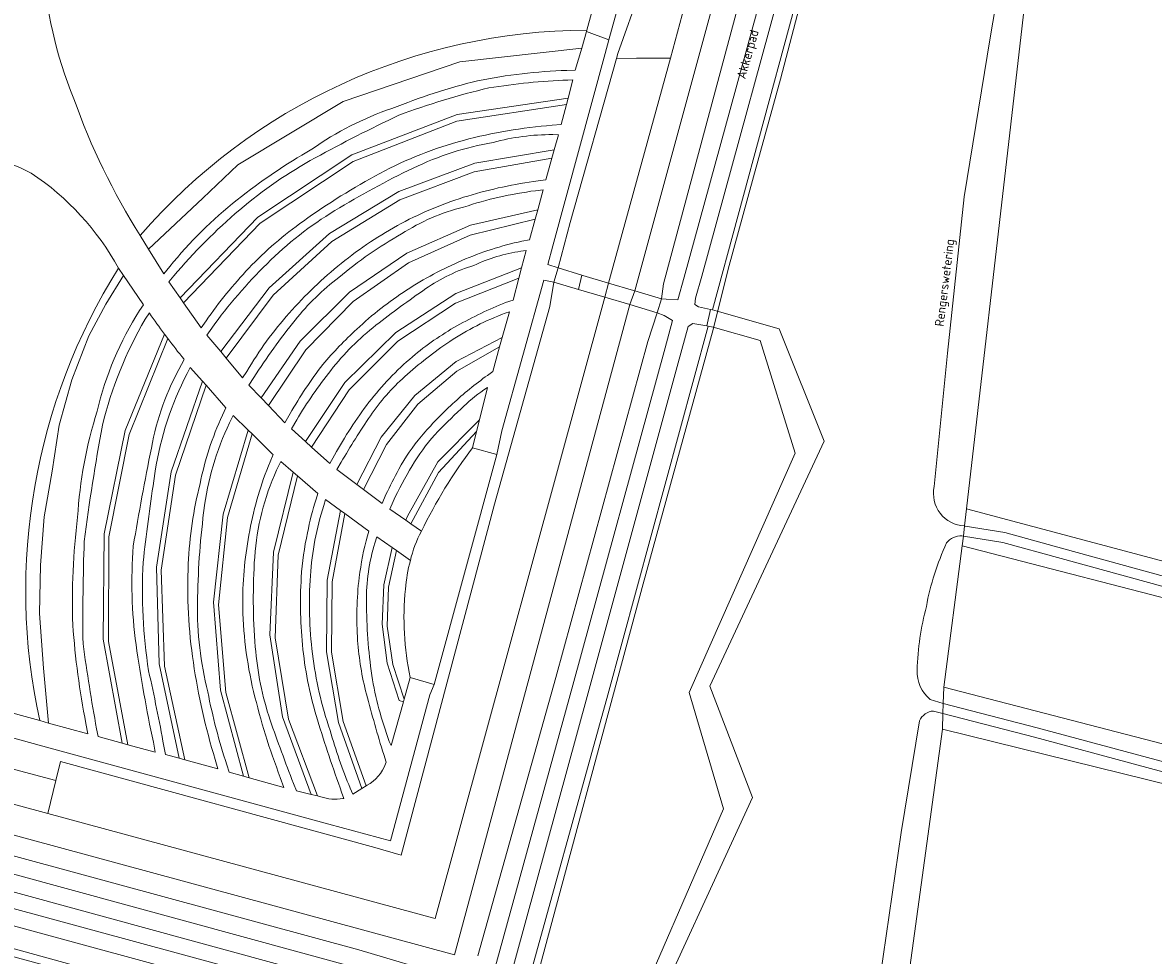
# Model space of a CAD drawing. Header units: metres. Extents: x 149984 to 156489, y 469398 to 478068.
# Tile 723 of 854: x 154849 to 154962, y 472731 to 472824. Entities that reach past the tile are written whole.
import ezdxf
from ezdxf.enums import TextEntityAlignment as Align

# ---------------------------------------------------------------- set-up
doc = ezdxf.new("R2010")
doc.units = ezdxf.units.M
doc.header["$LTSCALE"] = 0.75
for name, color, linetype, lineweight in [('B-WE-GK-BESCHOEIING-G', 252, 'GK-BESCHOEIING-SO', 18), ('B-WE-GR-BEPLANTING_CULTUUR_HEESTERS-GV', 252, 'Continuous', 18), ('B-WE-GR-BEPLANTING_CULTUUR_VASTE PLANTENVAK-GV', 252, 'Continuous', 18), ('B-WE-GR-GRAS-GV', 252, 'Continuous', 13), ('B-WE-GR-STRUIK-GV', 252, 'Continuous', 13), ('B-WE-KW-KUNSTWERK_DEK-GV', 6, 'Continuous', 18), ('B-WE-KW-KUNSTWERK_STEIGER-GV', 6, 'Continuous', 18), ('B-WE-OG-TERREIN_BEGROEID-GV', 252, 'Continuous', 18), ('B-WE-OG-TERREIN_OEVER-GV', 252, 'Continuous', 18), ('B-WE-OG-TOPOGRAFIE-T18', 7, 'Continuous', 18), ('B-WE-OG-WATER_MEER-GV', 252, 'Continuous', 18), ('B-WE-OG-WATER_SLOOT-GV', 252, 'Continuous', 18), ('B-WE-OG-WEG-GV', 252, 'Continuous', 18), ('B-WE-VH-GESLOTENVERHARDING-GV', 252, 'Continuous', 18), ('B-WE-VH-GESLOTENVERHARDING_ASFALT-GV', 252, 'Continuous', 18), ('B-WE-VH-OPENVERHARDING_BETONELEMENT-GV', 252, 'Continuous', 18), ('B-WE-VH-OPENVERHARDING_STRAATBAKSTEEN-GV', 252, 'Continuous', 18)]:
    doc.layers.add(name, color=color, linetype=linetype, lineweight=lineweight)
doc.styles.add('NLCS-ISO-M500-T18', font='NLCS-ISO.ttf', dxfattribs={"height": 0.9})
doc.linetypes.add('GK-BESCHOEIING-SO', pattern='A,18,-3,[1,NLCS.SHX,S=0.6,R=0,X=0,Y=0],-3', length=24)

msp = doc.modelspace()

# ---------------------------------------------------------------- linework, layer by layer
at = {"layer": 'B-WE-GK-BESCHOEIING-G', "flags": 128}
for points in [[(154947.781, 472905.033), (154945.819, 472897.463), (154943.017, 472886.731), (154940.922, 472879.433), (154939.01, 472872.509), (154937.39, 472866.038), (154933.681, 472852.872), (154930.24, 472840.082), (154926.339, 472825.798), (154924.463, 472818.658), (154921.768, 472808.888), (154919.24, 472799.644), (154917.735, 472793.6)], [(154917.735, 472793.6), (154910.714, 472768.158), (154899.073, 472725.005)]]:
    msp.add_lwpolyline(points, dxfattribs=at)
at = {"layer": 'B-WE-GR-BEPLANTING_CULTUUR_HEESTERS-GV', "flags": 128}
for points in [[(154913.444, 472820.771), (154913.376, 472820.771), (154910.048, 472820.771), (154908.039, 472820.732), (154903.417, 472804.316), (154902.218, 472799.777), (154904.58, 472799.046), (154904.674, 472799.017), (154907.261, 472798.254), (154907.461, 472798.982)], [(154851.159, 472745.189), (154889.791, 472734.723), (154889.901, 472734.693), (154906.872, 472796.838), (154907.263, 472798.253), (154907.261, 472798.254), (154904.674, 472799.017), (154904.58, 472799.046), (154904.241, 472797.614), (154901.788, 472798.337), (154901.382, 472795.933), (154895.839, 472776.136), (154886.498, 472741.007), (154883.875, 472741.797), (154852.43, 472750.384), (154851.967, 472748.49)]]:
    msp.add_lwpolyline(points, close=True, dxfattribs=at)
at = {"layer": 'B-WE-GR-BEPLANTING_CULTUUR_VASTE PLANTENVAK-GV', "flags": 128}
for points in [[(154893.655, 472781.782), (154894.059, 472783.417), (154890.249, 472779.3), (154887.483, 472774.168), (154888.53, 472773.43)], [(154887.426, 472770.491), (154886.027, 472771.488), (154885.249, 472767.822), (154885.117, 472763.944), (154885.665, 472760.102), (154886.802, 472756.634), (154887.403, 472758.786), (154887.406, 472758.797)]]:
    msp.add_lwpolyline(points, dxfattribs=at)
at = {"layer": 'B-WE-GR-BEPLANTING_CULTUUR_VASTE PLANTENVAK-GV'}
for points in [[(154888.53, 472773.43, -0.0484637), (154893.655, 472781.782)], [(154886.942, 472767.641, -0.0462916), (154887.426, 472770.491)], [(154887.406, 472758.797, -0.0784689), (154886.942, 472767.641)]]:
    msp.add_lwpolyline(points, format="xyb", dxfattribs=at)
at = {"layer": 'B-WE-GR-GRAS-GV', "flags": 128}
for points in [[(154897.288, 472720.536), (154897.211, 472720.208), (154897.67, 472720.079), (154899.073, 472725.005), (154910.714, 472768.158), (154917.735, 472793.6), (154919.24, 472799.644), (154921.768, 472808.888), (154924.463, 472818.658), (154926.339, 472825.798), (154930.24, 472840.082), (154933.681, 472852.872), (154937.39, 472866.038), (154939.01, 472872.509), (154940.922, 472879.433), (154943.017, 472886.731), (154945.819, 472897.463), (154947.781, 472905.033)], [(154947.41, 472905.515), (154947.374, 472905.232), (154947.341, 472905.072), (154947.126, 472904.032), (154946.889, 472903.502), (154946.62, 472902.508), (154945.894, 472899.83), (154917.641, 472795.57), (154917.459, 472795.612), (154917.086, 472793.994), (154917.229, 472793.965), (154907.184, 472757.05), (154898.334, 472725.164), (154897.891, 472723.544), (154898.015, 472723.507), (154898.202, 472723.452), (154897.678, 472721.636), (154897.347, 472720.52), (154897.288, 472720.536)], [(155016.977, 472752.745), (155018.85, 472752.26), (155020.056, 472757.027), (155035.799, 472830.846), (154952.72, 472853.335), (154951.926, 472852.674), (154943.063, 472775.68), (155015.558, 472756.366), (155017.742, 472755.445)]]:
    msp.add_lwpolyline(points, dxfattribs=at)
for points in [[(155018.85, 472752.26), (155016.977, 472752.745), (154942.65, 472771.972), (154940.798, 472757.817), (155016.337, 472738.238)], [(155006.546, 472692.902), (155015.145, 472735.235), (154940.665, 472753.624), (154934.844, 472711.026)]]:
    msp.add_lwpolyline(points, close=True, dxfattribs=at)
at = {"layer": 'B-WE-GR-STRUIK-GV', "flags": 128}
for points in [[(154860.396, 472803.016), (154861.24, 472801.646), (154866.649, 472806.759), (154866.651, 472806.761), (154870.161, 472810.078), (154880.718, 472816.437), (154892.387, 472820.396), (154904.568, 472821.767), (154905.057, 472823.449), (154905.09, 472823.562)], [(154850.338, 472754.482), (154851.212, 472754.24), (154850.723, 472759.732), (154850.321, 472765.2), (154850.419, 472770.042), (154850.804, 472774.87), (154851.584, 472779.454), (154852.305, 472784.048), (154853.565, 472788.592), (154855.266, 472792.99), (154856.955, 472796.14), (154858.72, 472799.021), (154858.224, 472799.749)]]:
    msp.add_lwpolyline(points, dxfattribs=at)
at = {"layer": 'B-WE-GR-STRUIK-GV'}
for points in [[(154905.09, 472823.562, 0.2173483), (154860.396, 472803.016)], [(154858.224, 472799.749, 0.1961265), (154850.338, 472754.482)]]:
    msp.add_lwpolyline(points, format="xyb", dxfattribs=at)
at = {"layer": 'B-WE-GR-STRUIK-GV', "flags": 128}
for points in [[(154864.741, 472796.273), (154872.412, 472804.26), (154881.688, 472810.437), (154892.082, 472814.46), (154903.039, 472816.129), (154903.208, 472816.776), (154892.112, 472815.131), (154881.576, 472811.089), (154872.171, 472804.853), (154864.394, 472796.771)], [(154901.577, 472810.761), (154901.806, 472811.581), (154893.863, 472810.245), (154886.261, 472807.422), (154879.323, 472803.222), (154873.298, 472797.795), (154868.448, 472791.398), (154868.986, 472790.748), (154873.704, 472797.054), (154879.581, 472802.416), (154886.36, 472806.581), (154893.8, 472809.399)], [(154872.497, 472786.769), (154873.233, 472786.001), (154876.956, 472791.572), (154881.69, 472796.406), (154887.236, 472800.284), (154893.402, 472803.071), (154899.905, 472804.655), (154900.166, 472805.601), (154893.457, 472804.054), (154887.083, 472801.268), (154881.333, 472797.355), (154876.402, 472792.448)], [(154877.546, 472781.849), (154881.29, 472787.577), (154886.168, 472792.463), (154891.941, 472796.25), (154898.282, 472798.745), (154898.556, 472799.773), (154891.978, 472797.22), (154885.969, 472793.329), (154880.875, 472788.299), (154876.945, 472782.396)], [(154863.158, 472792.705), (154862.826, 472793.15), (154858.879, 472783.506), (154856.797, 472773.172), (154856.699, 472762.631), (154858.601, 472752.215), (154859.164, 472752.062), (154857.222, 472762.396), (154857.267, 472772.855), (154859.285, 472783.118)], [(154882.062, 472778.106), (154882.726, 472777.603), (154885.025, 472782.115), (154888.183, 472786.131), (154892.06, 472789.46), (154896.359, 472791.89), (154896.62, 472792.826), (154892.017, 472790.417), (154887.866, 472787.014), (154884.494, 472782.839)], [(154864.289, 472750.705), (154864.871, 472750.548), (154862.821, 472759.941), (154862.504, 472769.533), (154863.916, 472779.025), (154866.984, 472788.029), (154866.621, 472788.443), (154863.489, 472779.383), (154862.021, 472769.828), (154862.291, 472760.164)], [(154894.346, 472784.579), (154890.18, 472780.375), (154887.133, 472774.939), (154886.975, 472774.526), (154887.483, 472774.168), (154890.249, 472779.3), (154894.059, 472783.417)], [(154871.304, 472748.745), (154868.969, 472757.286), (154868.239, 472766.05), (154869.13, 472774.8), (154871.59, 472783.164), (154871.203, 472783.546), (154868.687, 472775.137), (154867.742, 472766.336), (154868.422, 472757.51), (154870.721, 472748.907)], [(154876.121, 472778.972), (154875.715, 472779.325), (154873.739, 472771.341), (154873.371, 472763.061), (154874.64, 472754.87), (154877.49, 472747.101), (154878.128, 472746.941), (154875.22, 472754.629), (154873.889, 472762.772), (154874.199, 472771.018)], [(154883.011, 472747.95), (154880.715, 472754.403), (154879.546, 472761.333), (154879.602, 472768.36), (154880.867, 472775.203), (154880.436, 472775.52), (154879.116, 472768.529), (154879.043, 472761.353), (154880.231, 472754.275), (154882.582, 472747.688)], [(154886.027, 472771.488), (154885.597, 472771.795), (154884.775, 472768.066), (154884.607, 472764.135), (154885.122, 472760.233), (154886.304, 472756.48), (154886.729, 472756.371), (154886.802, 472756.634), (154885.665, 472760.102), (154885.117, 472763.944), (154885.249, 472767.822)]]:
    msp.add_lwpolyline(points, close=True, dxfattribs=at)
at = {"layer": 'B-WE-KW-KUNSTWERK_DEK-GV', "flags": 128}
msp.add_lwpolyline([(154904.241, 472797.614), (154906.872, 472796.838), (154909.382, 472796.101), (154912.133, 472795.293), (154912.537, 472796.697), (154909.874, 472797.483), (154909.762, 472797.516), (154907.263, 472798.253), (154907.261, 472798.254), (154904.674, 472799.017), (154904.58, 472799.046)], close=True, dxfattribs=at)
at = {"layer": 'B-WE-KW-KUNSTWERK_STEIGER-GV', "flags": 128}
msp.add_lwpolyline([(154910.235, 472721.918), (154921.65, 472746.796), (154917.383, 472757.926), (154928.837, 472782.43), (154924.333, 472793.681), (154918.108, 472795.443), (154917.641, 472795.57), (154917.459, 472795.612), (154917.086, 472793.994), (154917.229, 472793.965), (154917.708, 472793.845), (154922.435, 472792.511), (154925.922, 472781.227), (154915.305, 472757.298), (154918.757, 472745.654), (154908.638, 472722.374)], dxfattribs=at)
at = {"layer": 'B-WE-OG-TERREIN_BEGROEID-GV', "flags": 128}
for points in [[(154914.199, 472796.595), (154914.837, 472798.843), (154924.683, 472834.865), (154941.991, 472897.824), (154942.674, 472900.603), (154941.861, 472901.622), (154936.869, 472903.031), (154926.007, 472905.893), (154886.657, 472916.621), (154885.953, 472916.298), (154885.58, 472915.919), (154885.394, 472915.34), (154883.967, 472915.723), (154883.255, 472913.197), (154884.691, 472912.8), (154886.14, 472912.426), (154886.71, 472914.538), (154935.32, 472901.424), (154937.011, 472901.218)], [(154940.015, 472897.295), (154938.53, 472892.59), (154922.787, 472835.62), (154912.762, 472798.18), (154912.537, 472796.697), (154913.021, 472796.645), (154914.199, 472796.595)], [(154905.09, 472823.562), (154910.265, 472842.445), (154911.952, 472848.74)], [(154903.093, 472819.54), (154903.929, 472819.57), (154904.568, 472821.767), (154892.387, 472820.396), (154880.718, 472816.437), (154870.161, 472810.078), (154866.651, 472806.761), (154866.649, 472806.759), (154861.24, 472801.646), (154862.746, 472799.199), (154863.36, 472799.909)], [(154903.208, 472816.776), (154903.68, 472818.593), (154903.193, 472818.58)], [(154863.747, 472798.97), (154863.261, 472798.39), (154864.394, 472796.771), (154872.171, 472804.853), (154881.576, 472811.089), (154892.112, 472815.131), (154903.208, 472816.776)], [(154901.622, 472814.045), (154902.515, 472814.113), (154903.039, 472816.129), (154892.082, 472814.46), (154881.688, 472810.437), (154872.412, 472804.26), (154864.741, 472796.273), (154866.485, 472793.78), (154866.986, 472794.499)], [(154867.071, 472793.059), (154868.448, 472791.398), (154873.298, 472797.795), (154879.323, 472803.222), (154886.261, 472807.422), (154893.863, 472810.245), (154901.806, 472811.581), (154902.232, 472813.108), (154901.673, 472813.112)], [(154900.206, 472808.503), (154900.969, 472808.584), (154901.577, 472810.761), (154893.8, 472809.399), (154886.36, 472806.581), (154879.581, 472802.416), (154873.704, 472797.054), (154868.986, 472790.748), (154870.627, 472788.768), (154871.078, 472789.417)], [(154872.497, 472786.769), (154876.402, 472792.448), (154881.333, 472797.355), (154887.083, 472801.268), (154893.457, 472804.054), (154900.166, 472805.601), (154900.712, 472807.578), (154899.949, 472807.502)], [(154898.591, 472802.454), (154899.335, 472802.591), (154899.905, 472804.655), (154893.402, 472803.071), (154887.236, 472800.284), (154881.69, 472796.406), (154876.956, 472791.572), (154873.233, 472786.001), (154874.873, 472784.288), (154875.399, 472785.203)], [(154876.945, 472782.396), (154880.875, 472788.299), (154885.969, 472793.329), (154891.978, 472797.22), (154898.556, 472799.773), (154899.018, 472801.511), (154898.478, 472801.441)], [(154831.157, 472754.033), (154851.967, 472748.49), (154852.43, 472750.384), (154883.875, 472741.797), (154886.498, 472741.007), (154895.839, 472776.136), (154901.382, 472795.933), (154901.788, 472798.337), (154900.779, 472798.539), (154896.582, 472783.468), (154896.084, 472781.099), (154889.812, 472758.086), (154889.363, 472757.054), (154885.44, 472742.438), (154879.272, 472744.123), (154850.639, 472751.922), (154830.782, 472757.395)], [(154860.335, 472795.514), (154860.722, 472796.078), (154860.659, 472796.174), (154858.72, 472799.021), (154856.955, 472796.14), (154855.266, 472792.99), (154853.565, 472788.592), (154852.305, 472784.048), (154851.584, 472779.454), (154850.804, 472774.87), (154850.419, 472770.042), (154850.321, 472765.2), (154850.723, 472759.732), (154851.212, 472754.24), (154855.169, 472753.142), (154854.967, 472754.204)], [(154897.701, 472796.56), (154898.282, 472798.745), (154891.941, 472796.25), (154886.168, 472792.463), (154881.29, 472787.577), (154877.546, 472781.849), (154879.356, 472780.202), (154879.841, 472781.055)], [(154896.953, 472796.319), (154897.701, 472796.56)], [(154861.323, 472795.254), (154861.31, 472795.276), (154860.895, 472794.646)], [(154880.507, 472780.335), (154880.083, 472779.602), (154882.062, 472778.106), (154884.494, 472782.839), (154887.866, 472787.014), (154892.017, 472790.417), (154896.62, 472792.826), (154897.334, 472795.394), (154896.915, 472795.247)], [(154895.424, 472727.979), (154903.686, 472758.033), (154912.926, 472791.771), (154913.643, 472794.512), (154912.806, 472795.025), (154912.133, 472795.293), (154911.197, 472792.412), (154901.994, 472758.779), (154894.172, 472730.943)], [(154867.552, 472793.762), (154867.071, 472793.059)], [(154858.601, 472752.215), (154856.699, 472762.631), (154856.797, 472773.172), (154858.879, 472783.506), (154862.826, 472793.15)], [(154863.158, 472792.705), (154859.285, 472783.118), (154857.267, 472772.855), (154857.222, 472762.396), (154859.164, 472752.062), (154861.885, 472751.321), (154861.713, 472752.309)], [(154895.144, 472789.028), (154895.666, 472789.398), (154896.359, 472791.89), (154892.06, 472789.46), (154888.183, 472786.131), (154885.025, 472782.115), (154882.726, 472777.603), (154884.593, 472776.192), (154884.977, 472777.091)], [(154864.518, 472790.099), (154864.802, 472790.604), (154864.75, 472790.665)], [(154864.289, 472750.705), (154862.291, 472760.164), (154862.021, 472769.828), (154863.489, 472779.383), (154866.621, 472788.443), (154865.411, 472789.823), (154865.086, 472789.216)], [(154871.751, 472788.803), (154871.265, 472788.056), (154872.497, 472786.769)], [(154868.626, 472785.034), (154868.968, 472785.765), (154866.984, 472788.029), (154863.916, 472779.025), (154862.504, 472769.533), (154862.821, 472759.941), (154864.871, 472750.548), (154868.157, 472749.663), (154867.896, 472750.603)], [(154886.975, 472774.526), (154887.133, 472774.939), (154890.18, 472780.375), (154894.346, 472784.579), (154895.147, 472787.819), (154894.789, 472787.573)], [(154869.066, 472750.044), (154869.288, 472749.306), (154870.721, 472748.907), (154868.422, 472757.51), (154867.742, 472766.336), (154868.687, 472775.137), (154871.203, 472783.546), (154869.707, 472785.021)], [(154869.707, 472785.021), (154869.336, 472784.282)], [(154876.055, 472784.567), (154875.521, 472783.692), (154876.945, 472782.396)], [(154873.687, 472781.096), (154873.637, 472781.145), (154871.59, 472783.164), (154869.13, 472774.8), (154868.239, 472766.05), (154868.969, 472757.286), (154871.304, 472748.745), (154874.766, 472747.781), (154874.414, 472748.79)], [(154877.49, 472747.101), (154874.64, 472754.87), (154873.371, 472763.061), (154873.739, 472771.341), (154875.715, 472779.325), (154874.469, 472780.409), (154874.047, 472779.556)], [(154873.392, 472780.387), (154873.687, 472781.096)], [(154861.899, 472779.424), (154861.754, 472778.478)], [(154877.991, 472776.647), (154878.158, 472777.199), (154876.121, 472778.972), (154874.199, 472771.018), (154873.889, 472762.772), (154875.22, 472754.629), (154878.128, 472746.941), (154878.458, 472746.858)], [(154881.408, 472747.721), (154881.658, 472747.122), (154882.582, 472747.688), (154880.231, 472754.275), (154879.043, 472761.353), (154879.116, 472768.529), (154880.436, 472775.52), (154878.951, 472776.611), (154878.757, 472776.002)], [(154885.702, 472776.399), (154885.388, 472775.645), (154886.975, 472774.526)], [(154866.766, 472775.477), (154866.744, 472775.296)], [(154883.127, 472772.984), (154883.256, 472773.447), (154880.867, 472775.203), (154879.602, 472768.36), (154879.546, 472761.333), (154880.715, 472754.403), (154883.011, 472747.95), (154883.099, 472748.004)], [(154891.25, 472728.862), (154882.28, 472731.548), (154746.793, 472768.387), (154726.737, 472773.457), (154725.325, 472773.476), (154725.229, 472773.001), (154726.175, 472772.386), (154755.795, 472764.243), (154882.034, 472729.739), (154889.576, 472727.647), (154893.017, 472726.728)], [(154885.504, 472751.983), (154886.729, 472756.371), (154886.304, 472756.48), (154885.122, 472760.233), (154884.607, 472764.135), (154884.775, 472768.066), (154885.597, 472771.795), (154884.067, 472772.885), (154883.877, 472772.247)], [(154832.89, 472759.259), (154850.338, 472754.482)], [(154856.033, 472753.645), (154856.179, 472752.875), (154858.601, 472752.215)], [(154862.762, 472751.938), (154862.921, 472751.074), (154864.289, 472750.705)], [(154885.315, 472752.398), (154885.504, 472751.983)], [(154884.942, 472750.158), (154884.991, 472750.33), (154884.763, 472751.073)], [(154875.726, 472748.188), (154876.031, 472747.468), (154877.49, 472747.101)], [(154880.677, 472746.679), (154880.759, 472746.696), (154880.552, 472747.317)]]:
    msp.add_lwpolyline(points, dxfattribs=at)
for points in [[(154895.336, 472900.37), (154912.086, 472895.824), (154926.126, 472891.779), (154921.486, 472874.852), (154916.974, 472857.955), (154912.716, 472842.227), (154907.292, 472822.596), (154906.915, 472821.218), (154901.693, 472801.981), (154901.176, 472800.122), (154902.218, 472799.777), (154903.417, 472804.316), (154908.039, 472820.732), (154908.182, 472821.24), (154910.485, 472827.743), (154915.025, 472843.061), (154916.081, 472850.356), (154916.14, 472850.564), (154927.008, 472889.359), (154927.922, 472892.703), (154927.553, 472893.082), (154882.515, 472904.997), (154882.209, 472904.006)], [(154916.14, 472850.564), (154916.081, 472850.356), (154915.025, 472843.061), (154910.485, 472827.743), (154908.182, 472821.24), (154908.039, 472820.732), (154910.048, 472820.771), (154913.376, 472820.771), (154913.444, 472820.771), (154921.157, 472849.43), (154917.945, 472850.158)], [(154726.296, 472770.474), (154707.463, 472775.394), (154703.697, 472776.261), (154703.149, 472774.824), (154707.302, 472773.797), (154726.878, 472768.533), (154881.407, 472726.495), (154897.56, 472721.671), (154897.678, 472721.636), (154898.202, 472723.452), (154898.015, 472723.507), (154897.891, 472723.544), (154896.787, 472723.944), (154892.454, 472725.031), (154881.7, 472728.04), (154755.191, 472762.619)], [(154831.236, 472750.587), (154851.159, 472745.189), (154851.967, 472748.49), (154831.157, 472754.033)]]:
    msp.add_lwpolyline(points, close=True, dxfattribs=at)
at = {"layer": 'B-WE-OG-TERREIN_BEGROEID-GV'}
for points in [[(154852.528, 472844.097, 0.176774), (154853.761, 472816.712)], [(154860.396, 472803.016, -0.2173483), (154905.09, 472823.562)], [(154894.148, 472818.506, -0.0397968), (154903.093, 472819.54)], [(154885.586, 472815.741, -0.0321602), (154894.139, 472818.502)], [(154895.294, 472817.795, 0.0313693), (154886.265, 472815.046)], [(154894.139, 472818.502, -0.2268271), (154894.148, 472818.506)], [(154903.193, 472818.58, 0.028994), (154895.294, 472817.795)], [(154853.761, 472816.712, 0.0558385), (154860.396, 472803.016)], [(154877.559, 472811.644, -0.0714113), (154885.586, 472815.741)], [(154886.265, 472815.046, 0.0148391), (154877.912, 472810.794)], [(154892.74, 472812.541, -0.0463903), (154901.622, 472814.045)], [(154901.673, 472813.112, 0.0692835), (154895.696, 472812.33)], [(154849.496, 472809.266, 0.1978555), (154831.377, 472810.831)], [(154884.381, 472809.236, -0.0579902), (154892.74, 472812.541)], [(154895.696, 472812.33, 0.0692731), (154887.715, 472809.769)], [(154870.098, 472806.579, -0.0389686), (154877.559, 472811.644)], [(154877.912, 472810.794, 0.051463), (154870.35, 472805.591)], [(154887.715, 472809.769, 0.0244095), (154879.87, 472805.511)], [(154858.224, 472799.749, 0.1216248), (154849.496, 472809.266)], [(154876.724, 472804.471, -0.0322165), (154884.381, 472809.236)], [(154893.173, 472806.973, -0.0383982), (154900.206, 472808.503)], [(154899.949, 472807.502, 0.0488253), (154892.756, 472805.861)], [(154863.36, 472799.909, -0.056981), (154870.098, 472806.579)], [(154886.523, 472804.226, -0.0509756), (154893.173, 472806.973)], [(154870.35, 472805.591, 0.040986), (154863.747, 472798.97)], [(154879.87, 472805.511, 0.0590461), (154873.085, 472800.202)], [(154892.756, 472805.861, 0.0830193), (154886.544, 472803.179)], [(154871.263, 472799.754, -0.04598), (154876.724, 472804.471)], [(154880.515, 472800.235, -0.0471045), (154886.523, 472804.226)], [(154886.544, 472803.179, 0.0482416), (154880.277, 472798.815)], [(154892.583, 472800.519, -0.0474469), (154898.591, 472802.454)], [(154898.478, 472801.441, 0.0736121), (154893.793, 472800.036)], [(154850.338, 472754.482, -0.1961265), (154858.224, 472799.749)], [(154866.986, 472794.499, -0.0348294), (154871.263, 472799.754)], [(154873.085, 472800.202, 0.0396664), (154867.552, 472793.762)], [(154875.314, 472795.25, -0.0424129), (154880.515, 472800.235)], [(154887.042, 472797.549, -0.0429098), (154892.583, 472800.519)], [(154893.793, 472800.036, 0.0774875), (154888.976, 472797.707)], [(154880.277, 472798.815, 0.0639779), (154875.901, 472794.563)], [(154882.073, 472793.662, -0.043348), (154887.042, 472797.549)], [(154888.976, 472797.707, 0.0149205), (154883.986, 472794.038)], [(154892.078, 472793.973, -0.0333142), (154896.953, 472796.319)], [(154856.101, 472785.46, -0.085123), (154860.335, 472795.514)], [(154862.826, 472793.15, -0.0091265), (154861.323, 472795.254)], [(154871.078, 472789.417, -0.0521361), (154875.314, 472795.25)], [(154896.915, 472795.247, 0.0569362), (154891.373, 472792.421)], [(154860.895, 472794.646, 0.0716991), (154856.621, 472784.043)], [(154875.901, 472794.563, 0.0243988), (154871.751, 472788.803)], [(154883.986, 472794.038, 0.0604754), (154879.457, 472789.522)], [(154887.634, 472790.882, -0.0470963), (154892.078, 472793.973)], [(154864.75, 472790.665, -0.0088123), (154863.158, 472792.705)], [(154878.657, 472790.109, -0.0279843), (154882.073, 472793.662)], [(154891.373, 472792.421, 0.0346521), (154886.869, 472788.903)], [(154883.286, 472786.339, -0.0536511), (154887.634, 472790.882)], [(154861.516, 472781.756, -0.0834447), (154864.518, 472790.099)], [(154875.399, 472785.203, -0.0325893), (154878.657, 472790.109)], [(154879.457, 472789.522, 0.032673), (154876.055, 472784.567)], [(154865.086, 472789.216, 0.0799379), (154861.899, 472779.424)], [(154886.869, 472788.903, 0.0599753), (154883.435, 472784.982)], [(154891.652, 472786.18, -0.0315407), (154895.144, 472789.028)], [(154894.789, 472787.573, 0.0490878), (154892.494, 472785.67)], [(154879.841, 472781.055, -0.035397), (154883.286, 472786.339)], [(154888.525, 472782.936, -0.0287229), (154891.652, 472786.18)], [(154854.136, 472774.829, -0.0619749), (154856.101, 472785.46)], [(154866.388, 472778.176, -0.0609332), (154868.626, 472785.034)], [(154883.435, 472784.982, 0.0188935), (154880.507, 472780.335)], [(154892.494, 472785.67, 0.01246), (154889.864, 472783.083)], [(154856.621, 472784.043, 0.0141892), (154854.798, 472772.413)], [(154869.336, 472784.282, 0.0799398), (154866.766, 472775.477)], [(154886.271, 472779.632, -0.0557569), (154888.525, 472782.936)], [(154889.864, 472783.083, 0.0414519), (154887.599, 472779.969)], [(154859.704, 472771.941, -0.008352), (154861.516, 472781.756)], [(154871.365, 472773.489, -0.0543559), (154873.392, 472780.387)], [(154874.047, 472779.556, 0.0896517), (154871.851, 472770.833)], [(154884.977, 472777.091, -0.0117622), (154886.271, 472779.632)], [(154887.599, 472779.969, 0.0250121), (154885.702, 472776.399)], [(154861.754, 472778.478, 0.0105425), (154860.692, 472770.323)], [(154865.206, 472770.172, -0.0517397), (154866.388, 472778.176)], [(154877.137, 472773.275, -0.0313757), (154877.991, 472776.647)], [(154878.757, 472776.002, 0.0602979), (154877.421, 472768.972)], [(154853.654, 472764.039, -0.039855), (154854.136, 472774.829)], [(154866.744, 472775.296, 0.0272302), (154866.126, 472766.264)], [(154870.658, 472766.321, -0.0520261), (154871.365, 472773.489)], [(154854.798, 472772.413, 0.01201), (154854.677, 472762.171)], [(154876.51, 472768.806, -0.0400502), (154877.137, 472773.275)], [(154882.304, 472768.787, -0.0341151), (154883.127, 472772.984)], [(154859.977, 472762.067, -0.0521565), (154859.704, 472771.941)], [(154883.877, 472772.247, 0.0768538), (154883.029, 472766.34)], [(154860.692, 472770.323, 0.0517107), (154861.236, 472759.454)], [(154865.716, 472760.278, -0.047704), (154865.206, 472770.172)], [(154871.851, 472770.833, 0.0374991), (154871.912, 472761.846)], [(154877.421, 472768.972, 0.0473658), (154877.631, 472761.161)], [(154876.681, 472761.605, -0.0417993), (154876.51, 472768.806)], [(154882.153, 472762.489, -0.0474786), (154882.304, 472768.787)], [(154866.126, 472766.264, 0.0648932), (154867.158, 472757.357)], [(154871.743, 472757.385, -0.0578455), (154870.658, 472766.321)], [(154883.029, 472766.34, 0.0307849), (154883.557, 472758.997)], [(154854.967, 472754.204, -0.031415), (154853.654, 472764.039)], [(154854.677, 472762.171, 0.0103214), (154856.033, 472753.645)], [(154883.035, 472757.138, -0.046714), (154882.153, 472762.489)], [(154861.713, 472752.309, -0.0149625), (154859.977, 472762.067)], [(154871.912, 472761.846, 0.0591324), (154873.393, 472754.522)], [(154878.127, 472754.555, -0.0479621), (154876.681, 472761.605)], [(154877.631, 472761.161, 0.0529596), (154879.401, 472753.498)], [(154867.896, 472750.603, -0.0376445), (154865.716, 472760.278)], [(154861.236, 472759.454, -0.0106377), (154862.762, 472751.938)], [(154883.557, 472758.997, 0.0479168), (154885.315, 472752.398)], [(154867.158, 472757.357, 0.0314172), (154869.066, 472750.044)], [(154874.414, 472748.79, -0.0324705), (154871.743, 472757.385)], [(154884.763, 472751.073, -0.0108906), (154883.035, 472757.138)], [(154873.393, 472754.522, 0.0061386), (154875.726, 472748.188)], [(154880.552, 472747.317, -0.0128839), (154878.127, 472754.555)], [(154879.401, 472753.498, 0.0295783), (154881.408, 472747.721)], [(154883.099, 472748.004, 0.1753517), (154884.942, 472750.158)], [(154878.458, 472746.858, 0.131123), (154880.677, 472746.679)]]:
    msp.add_lwpolyline(points, format="xyb", dxfattribs=at)
at = {"layer": 'B-WE-OG-TERREIN_OEVER-GV', "flags": 128}
for points in [[(154942.872, 472773.962), (154943.063, 472775.68), (154951.926, 472852.674), (154952.232, 472854.507), (154951.875, 472854.389), (154951.543, 472854.196), (154951.259, 472853.938), (154951.037, 472853.634), (154950.813, 472853.16), (154950.636, 472852.663), (154950.509, 472852.151), (154950.434, 472851.632), (154948.728, 472841.503), (154946.988, 472831.843), (154945.421, 472822.787), (154942.85, 472806.905), (154941.175, 472791.256), (154939.838, 472777.891)], [(155017.742, 472755.445), (155015.558, 472756.366), (154943.063, 472775.68), (154942.872, 472773.962), (154942.948, 472773.927), (154946.919, 472773.286), (154952.797, 472771.681), (154964.208, 472768.53), (154975.933, 472765.41), (154988.484, 472761.84), (155001.789, 472758.273), (155017.268, 472754.638)], [(154939.445, 472756.588), (154940.747, 472756.198), (154940.798, 472757.817), (154942.65, 472771.972), (154942.757, 472772.936), (154942.616, 472772.959)], [(155017.037, 472753.657), (155001.543, 472757.295), (154988.216, 472760.868), (154975.665, 472764.438), (154963.944, 472767.557), (154952.53, 472770.709), (154946.706, 472772.3), (154942.757, 472772.936), (154942.65, 472771.972), (155016.977, 472752.745)], [(155013.555, 472736.667), (155002.172, 472739.553), (154989.101, 472742.58), (154970.616, 472747.234), (154949.889, 472752.811), (154940.715, 472755.194), (154940.665, 472753.624), (155015.145, 472735.235), (155016.337, 472738.238), (154940.798, 472757.817), (154940.747, 472756.198)], [(154934.825, 472709.593), (154934.844, 472711.026), (154940.665, 472753.624), (154940.715, 472755.194), (154939.778, 472755.438)], [(154940.747, 472756.198), (154950.14, 472753.758), (154970.863, 472748.182), (154989.331, 472743.532), (155002.403, 472740.505), (155013.796, 472737.616)], [(154938.362, 472754.448), (154936.54, 472743.274), (154934.126, 472726.749), (154932.932, 472711.429)]]:
    msp.add_lwpolyline(points, dxfattribs=at)
for points in [[(154703.697, 472776.261), (154701.512, 472776.844), (154699.673, 472775.034), (154700.101, 472774.07), (154793.147, 472748.792), (154814.24, 472743.049), (154878.103, 472725.66), (154890.434, 472722.366), (154897.288, 472720.536), (154897.347, 472720.52), (154897.678, 472721.636), (154897.56, 472721.671), (154881.407, 472726.495), (154726.878, 472768.533), (154707.302, 472773.797), (154703.149, 472774.824)], [(154896.886, 472718.819), (154890.869, 472720.224), (154875.645, 472724.183), (154855.669, 472729.482), (154838.448, 472734.215), (154820.345, 472739.41), (154804.497, 472743.702), (154783.808, 472749.178), (154768.673, 472753.39), (154755.265, 472757.065), (154735.953, 472762.313), (154719.155, 472766.825), (154706.853, 472769.912), (154698.162, 472772.464), (154697.903, 472772.483), (154697.089, 472771.922), (154717.42, 472765.971), (154746.461, 472758.352), (154793.594, 472745.803), (154812.33, 472740.555), (154823.575, 472737.38), (154877.815, 472722.696), (154896.714, 472718.086)]]:
    msp.add_lwpolyline(points, close=True, dxfattribs=at)
at = {"layer": 'B-WE-OG-TERREIN_OEVER-GV'}
for points in [[(154939.838, 472777.891, 0.4638088), (154942.872, 472773.962)], [(154942.616, 472772.959, 0.2462667), (154941.072, 472772.253)], [(154941.072, 472772.253, 0.0627589), (154939.053, 472765.904)], [(154939.053, 472765.904, 0.0562603), (154938.134, 472759.535)], [(154938.134, 472759.535, 0.2358107), (154939.445, 472756.588)], [(154939.778, 472755.438, 0.2893316), (154938.362, 472754.448)]]:
    msp.add_lwpolyline(points, format="xyb", dxfattribs=at)
at = {"layer": 'B-WE-OG-WATER_MEER-GV', "flags": 128}
for points in [[(154939.838, 472777.891), (154941.175, 472791.256), (154942.85, 472806.905), (154945.421, 472822.787), (154946.988, 472831.843), (154948.728, 472841.503), (154950.434, 472851.632), (154950.509, 472852.151), (154950.636, 472852.663), (154950.813, 472853.16), (154951.037, 472853.634), (154951.259, 472853.938), (154951.543, 472854.196), (154951.875, 472854.389), (154952.232, 472854.507), (154952.413, 472855.587), (154951.909, 472855.941), (154951.464, 472856.343), (154951.069, 472856.793), (154950.73, 472857.283)], [(154926.339, 472825.798), (154924.463, 472818.658), (154921.768, 472808.888), (154919.24, 472799.644), (154917.735, 472793.6), (154910.714, 472768.158), (154899.073, 472725.005), (154897.67, 472720.079), (154897.211, 472720.208), (154896.886, 472718.819), (154902.172, 472717.585), (154913.49, 472715.318), (154919.067, 472714.109), (154921.028, 472713.507), (154922.21, 472712.822), (154923.039, 472712.023), (154923.573, 472710.987), (154923.898, 472709.802), (154923.987, 472707.819), (154922.803, 472698.334), (154918.309, 472663.631)], [(154942.616, 472772.959), (154942.757, 472772.936), (154942.872, 472773.962)], [(154939.778, 472755.438), (154940.715, 472755.194), (154940.747, 472756.198), (154939.445, 472756.588)], [(154932.932, 472711.429), (154934.126, 472726.749), (154936.54, 472743.274), (154938.362, 472754.448)]]:
    msp.add_lwpolyline(points, dxfattribs=at)
at = {"layer": 'B-WE-OG-WATER_MEER-GV'}
for points in [[(154942.872, 472773.962, -0.4638088), (154939.838, 472777.891)], [(154941.072, 472772.253, -0.2462667), (154942.616, 472772.959)], [(154939.053, 472765.904, -0.0627589), (154941.072, 472772.253)], [(154938.134, 472759.535, -0.0562603), (154939.053, 472765.904)], [(154939.445, 472756.588, -0.2358107), (154938.134, 472759.535)], [(154938.362, 472754.448, -0.2893316), (154939.778, 472755.438)]]:
    msp.add_lwpolyline(points, format="xyb", dxfattribs=at)
at = {"layer": 'B-WE-OG-WATER_SLOOT-GV', "flags": 128}
for points in [[(154727.223, 472775.755), (154891.853, 472731.03), (154909.382, 472796.101), (154909.874, 472797.483), (154926.191, 472857.324)], [(154921.157, 472849.43), (154913.444, 472820.771), (154907.461, 472798.982), (154907.261, 472798.254), (154907.263, 472798.253), (154906.872, 472796.838), (154889.901, 472734.693), (154889.791, 472734.723), (154851.159, 472745.189), (154831.236, 472750.587), (154751.809, 472772.207), (154757.234, 472792.241), (154757.709, 472793.995), (154758.101, 472795.444), (154758.121, 472795.52), (154758.124, 472795.529), (154761.346, 472807.43), (154766.643, 472826.991)], [(155017.268, 472754.638), (155001.789, 472758.273), (154988.484, 472761.84), (154975.933, 472765.41), (154964.208, 472768.53), (154952.797, 472771.681), (154946.919, 472773.286), (154942.948, 472773.927), (154942.872, 472773.962), (154942.757, 472772.936)], [(154942.757, 472772.936), (154946.706, 472772.3), (154952.53, 472770.709), (154963.944, 472767.557), (154975.665, 472764.438), (154988.216, 472760.868), (155001.543, 472757.295), (155017.037, 472753.657)], [(155013.796, 472737.616), (155002.403, 472740.505), (154989.331, 472743.532), (154970.863, 472748.182), (154950.14, 472753.758), (154940.747, 472756.198), (154940.715, 472755.194), (154949.889, 472752.811), (154970.616, 472747.234), (154989.101, 472742.58), (155002.172, 472739.553), (155013.555, 472736.667)]]:
    msp.add_lwpolyline(points, dxfattribs=at)
msp.add_lwpolyline([(154697.903, 472772.483), (154698.162, 472772.464), (154706.853, 472769.912), (154719.155, 472766.825), (154735.953, 472762.313), (154755.265, 472757.065), (154768.673, 472753.39), (154783.808, 472749.178), (154804.497, 472743.702), (154820.345, 472739.41), (154838.448, 472734.215), (154855.669, 472729.482), (154875.645, 472724.183), (154890.869, 472720.224), (154896.886, 472718.819), (154897.211, 472720.208), (154897.288, 472720.536), (154890.434, 472722.366), (154878.103, 472725.66), (154814.24, 472743.049), (154793.147, 472748.792), (154700.101, 472774.07), (154699.673, 472775.034), (154698.03, 472772.57)], close=True, dxfattribs=at)
at = {"layer": 'B-WE-OG-WEG-GV', "flags": 128}
msp.add_lwpolyline([(154915.952, 472796.734), (154915.898, 472796.111), (154916.267, 472795.868), (154917.459, 472795.612), (154917.641, 472795.57), (154945.894, 472899.83), (154946.62, 472902.508), (154944.938, 472902.73), (154944.479, 472902.79), (154944.45, 472902.529), (154944.184, 472900.069), (154944.021, 472899.497), (154926.376, 472834.662), (154916.589, 472798.948)], close=True, dxfattribs=at)
for points in [[(154938.3, 472895.724), (154937.273, 472895.982), (154936.772, 472896.13), (154926.191, 472857.324), (154909.874, 472797.483), (154912.537, 472796.697), (154912.762, 472798.18), (154922.787, 472835.62), (154938.53, 472892.59), (154940.015, 472897.295)], [(154894.172, 472730.943), (154901.994, 472758.779), (154911.197, 472792.412), (154912.133, 472795.293), (154912.537, 472796.697), (154909.874, 472797.483), (154909.382, 472796.101), (154891.853, 472731.03), (154727.223, 472775.755), (154726.013, 472776.083), (154724.591, 472776.468), (154723.908, 472773.861), (154723.905, 472773.85), (154725.325, 472773.476), (154726.737, 472773.457), (154746.793, 472768.387)], [(154897.65, 472725.388), (154898.334, 472725.164), (154907.184, 472757.05), (154917.229, 472793.965), (154917.086, 472793.994), (154915.704, 472794.206), (154915.208, 472793.921), (154914.227, 472790.267), (154905.212, 472757.257), (154896.869, 472726.759)], [(154746.793, 472768.387), (154882.28, 472731.548), (154891.25, 472728.862)]]:
    msp.add_lwpolyline(points, dxfattribs=at)
at = {"layer": 'B-WE-VH-GESLOTENVERHARDING-GV', "flags": 128}
msp.add_lwpolyline([(154904.241, 472797.614), (154906.872, 472796.838), (154909.382, 472796.101), (154912.133, 472795.293), (154912.537, 472796.697), (154909.874, 472797.483), (154909.762, 472797.516), (154907.263, 472798.253), (154907.261, 472798.254), (154904.674, 472799.017), (154904.58, 472799.046)], close=True, dxfattribs=at)
at = {"layer": 'B-WE-VH-GESLOTENVERHARDING_ASFALT-GV', "flags": 128}
for points in [[(154911.952, 472848.74), (154910.265, 472842.445), (154905.09, 472823.562), (154905.057, 472823.449), (154907.292, 472822.596), (154912.716, 472842.227), (154916.974, 472857.955), (154921.486, 472874.852), (154926.126, 472891.779), (154912.086, 472895.824), (154911.811, 472894.782), (154911.467, 472893.418), (154915.455, 472892.415)], [(154896.869, 472726.759), (154905.212, 472757.257), (154914.227, 472790.267), (154915.208, 472793.921), (154915.704, 472794.206), (154917.086, 472793.994), (154917.459, 472795.612), (154916.267, 472795.868), (154915.898, 472796.111), (154915.952, 472796.734), (154916.589, 472798.948), (154926.376, 472834.662)], [(154924.683, 472834.865), (154914.837, 472798.843)], [(154894.789, 472787.573), (154895.147, 472787.819), (154894.346, 472784.579), (154894.059, 472783.417), (154893.655, 472781.782), (154896.084, 472781.099), (154896.582, 472783.468), (154900.779, 472798.539), (154901.788, 472798.337), (154902.218, 472799.777), (154901.176, 472800.122), (154901.693, 472801.981), (154906.915, 472821.218), (154907.292, 472822.596), (154905.057, 472823.449), (154904.568, 472821.767), (154903.929, 472819.57), (154903.093, 472819.54)], [(154903.193, 472818.58), (154903.68, 472818.593), (154903.208, 472816.776), (154903.039, 472816.129), (154902.515, 472814.113), (154901.622, 472814.045)], [(154901.673, 472813.112), (154902.232, 472813.108), (154901.806, 472811.581), (154901.577, 472810.761), (154900.969, 472808.584), (154900.206, 472808.503)], [(154899.949, 472807.502), (154900.712, 472807.578), (154900.166, 472805.601), (154899.905, 472804.655), (154899.335, 472802.591)], [(154863.36, 472799.909), (154862.746, 472799.199), (154861.24, 472801.646), (154860.396, 472803.016)], [(154899.335, 472802.591), (154898.591, 472802.454)], [(154898.478, 472801.441), (154899.018, 472801.511), (154898.556, 472799.773), (154898.282, 472798.745)], [(154858.224, 472799.749), (154858.72, 472799.021), (154860.659, 472796.174), (154860.722, 472796.078), (154860.335, 472795.514)], [(154866.986, 472794.499), (154866.485, 472793.78), (154864.741, 472796.273), (154864.394, 472796.771), (154863.261, 472798.39), (154863.747, 472798.97)], [(154914.837, 472798.843), (154914.199, 472796.595), (154913.021, 472796.645), (154912.537, 472796.697), (154912.133, 472795.293), (154912.806, 472795.025), (154913.643, 472794.512), (154912.926, 472791.771), (154903.686, 472758.033), (154895.424, 472727.979)], [(154898.282, 472798.745), (154897.701, 472796.56), (154896.953, 472796.319)], [(154860.895, 472794.646), (154861.31, 472795.276), (154861.323, 472795.254)], [(154896.915, 472795.247), (154897.334, 472795.394), (154896.62, 472792.826), (154896.359, 472791.89), (154895.666, 472789.398), (154895.144, 472789.028)], [(154871.078, 472789.417), (154870.627, 472788.768), (154868.986, 472790.748), (154868.448, 472791.398), (154867.071, 472793.059), (154867.552, 472793.762)], [(154862.826, 472793.15), (154863.158, 472792.705)], [(154864.75, 472790.665), (154864.802, 472790.604), (154864.518, 472790.099)], [(154865.086, 472789.216), (154865.411, 472789.823), (154866.621, 472788.443), (154866.984, 472788.029), (154868.968, 472785.765), (154868.626, 472785.034)], [(154875.399, 472785.203), (154874.873, 472784.288), (154873.233, 472786.001), (154872.497, 472786.769), (154871.265, 472788.056), (154871.751, 472788.803)], [(154869.336, 472784.282), (154869.707, 472785.021), (154871.203, 472783.546), (154871.59, 472783.164), (154873.637, 472781.145)], [(154879.841, 472781.055), (154879.356, 472780.202), (154877.546, 472781.849), (154876.945, 472782.396), (154875.521, 472783.692), (154876.055, 472784.567)], [(154873.637, 472781.145), (154873.687, 472781.096), (154873.392, 472780.387)], [(154874.047, 472779.556), (154874.469, 472780.409), (154875.715, 472779.325)], [(154884.977, 472777.091), (154884.593, 472776.192), (154882.726, 472777.603), (154882.062, 472778.106), (154880.083, 472779.602), (154880.507, 472780.335)], [(154861.754, 472778.478), (154861.899, 472779.424)], [(154875.715, 472779.325), (154876.121, 472778.972), (154878.158, 472777.199), (154877.991, 472776.647)], [(154893.993, 472726.82), (154893.017, 472726.728), (154889.576, 472727.647), (154882.034, 472729.739), (154755.795, 472764.243), (154726.175, 472772.386), (154725.229, 472773.001), (154725.325, 472773.476), (154723.905, 472773.85), (154723.761, 472773.415), (154723.206, 472773.076), (154709.287, 472777.22), (154705.942, 472778.234), (154703.697, 472776.261), (154707.463, 472775.394), (154726.296, 472770.474), (154755.191, 472762.619), (154881.7, 472728.04), (154892.454, 472725.031), (154896.787, 472723.944), (154897.891, 472723.544), (154898.334, 472725.164), (154897.65, 472725.388)], [(154878.757, 472776.002), (154878.951, 472776.611), (154880.436, 472775.52), (154880.867, 472775.203), (154883.256, 472773.447), (154883.127, 472772.984)], [(154888.53, 472773.43), (154887.483, 472774.168), (154886.975, 472774.526), (154885.388, 472775.645), (154885.702, 472776.399)], [(154866.744, 472775.296), (154866.766, 472775.477)], [(154883.877, 472772.247), (154884.067, 472772.885), (154885.597, 472771.795), (154886.027, 472771.488), (154887.426, 472770.491)], [(154796.298, 472766.673), (154800.001, 472765.827), (154819.819, 472760.365), (154830.782, 472757.395), (154850.639, 472751.922), (154879.272, 472744.123), (154885.44, 472742.438), (154889.363, 472757.054), (154889.812, 472758.086), (154887.403, 472758.786), (154886.802, 472756.634), (154886.729, 472756.371), (154885.504, 472751.983), (154885.315, 472752.398)], [(154854.967, 472754.204), (154855.169, 472753.142), (154851.212, 472754.24), (154850.338, 472754.482), (154832.89, 472759.259)], [(154861.713, 472752.309), (154861.885, 472751.321), (154859.164, 472752.062), (154858.601, 472752.215), (154856.179, 472752.875), (154856.033, 472753.645)], [(154867.896, 472750.603), (154868.157, 472749.663), (154864.871, 472750.548), (154864.289, 472750.705), (154862.921, 472751.074), (154862.762, 472751.938)], [(154884.763, 472751.073), (154884.991, 472750.33), (154884.942, 472750.158)], [(154874.414, 472748.79), (154874.766, 472747.781), (154871.304, 472748.745), (154870.721, 472748.907), (154869.288, 472749.306), (154869.066, 472750.044)], [(154878.458, 472746.858), (154878.128, 472746.941), (154877.49, 472747.101), (154876.031, 472747.468), (154875.726, 472748.188)], [(154881.658, 472747.122), (154881.408, 472747.721)], [(154883.099, 472748.004), (154883.011, 472747.95), (154882.582, 472747.688), (154881.658, 472747.122)], [(154880.552, 472747.317), (154880.759, 472746.696), (154880.677, 472746.679)]]:
    msp.add_lwpolyline(points, dxfattribs=at)
at = {"layer": 'B-WE-VH-GESLOTENVERHARDING_ASFALT-GV'}
for points in [[(154853.761, 472816.712, -0.176774), (154852.528, 472844.097)], [(154903.093, 472819.54, 0.0397968), (154894.148, 472818.506)], [(154894.139, 472818.502, 0.0321602), (154885.586, 472815.741)], [(154886.265, 472815.046, -0.0313693), (154895.294, 472817.795)], [(154894.148, 472818.506, 0.2268271), (154894.139, 472818.502)], [(154895.294, 472817.795, -0.028994), (154903.193, 472818.58)], [(154860.396, 472803.016, -0.0558385), (154853.761, 472816.712)], [(154885.586, 472815.741, 0.0714113), (154877.559, 472811.644)], [(154877.912, 472810.794, -0.0148391), (154886.265, 472815.046)], [(154901.622, 472814.045, 0.0463903), (154892.74, 472812.541)], [(154895.696, 472812.33, -0.0692835), (154901.673, 472813.112)], [(154831.377, 472810.831, -0.1978555), (154849.496, 472809.266)], [(154892.74, 472812.541, 0.0579902), (154884.381, 472809.236)], [(154887.715, 472809.769, -0.0692731), (154895.696, 472812.33)], [(154877.559, 472811.644, 0.0389686), (154870.098, 472806.579)], [(154870.35, 472805.591, -0.051463), (154877.912, 472810.794)], [(154879.87, 472805.511, -0.0244095), (154887.715, 472809.769)], [(154849.496, 472809.266, -0.1216248), (154858.224, 472799.749)], [(154884.381, 472809.236, 0.0322165), (154876.724, 472804.471)], [(154900.206, 472808.503, 0.0383982), (154893.173, 472806.973)], [(154892.756, 472805.861, -0.0488253), (154899.949, 472807.502)], [(154870.098, 472806.579, 0.056981), (154863.36, 472799.909)], [(154893.173, 472806.973, 0.0509756), (154886.523, 472804.226)], [(154863.747, 472798.97, -0.040986), (154870.35, 472805.591)], [(154873.085, 472800.202, -0.0590461), (154879.87, 472805.511)], [(154886.544, 472803.179, -0.0830193), (154892.756, 472805.861)], [(154876.724, 472804.471, 0.04598), (154871.263, 472799.754)], [(154886.523, 472804.226, 0.0471045), (154880.515, 472800.235)], [(154880.277, 472798.815, -0.0482416), (154886.544, 472803.179)], [(154898.591, 472802.454, 0.0474469), (154892.583, 472800.519)], [(154893.793, 472800.036, -0.0736121), (154898.478, 472801.441)], [(154871.263, 472799.754, 0.0348294), (154866.986, 472794.499)], [(154867.552, 472793.762, -0.0396664), (154873.085, 472800.202)], [(154880.515, 472800.235, 0.0424129), (154875.314, 472795.25)], [(154892.583, 472800.519, 0.0429098), (154887.042, 472797.549)], [(154888.976, 472797.707, -0.0774875), (154893.793, 472800.036)], [(154875.901, 472794.563, -0.0639779), (154880.277, 472798.815)], [(154887.042, 472797.549, 0.043348), (154882.073, 472793.662)], [(154883.986, 472794.038, -0.0149205), (154888.976, 472797.707)], [(154896.953, 472796.319, 0.0333142), (154892.078, 472793.973)], [(154860.335, 472795.514, 0.085123), (154856.101, 472785.46)], [(154861.323, 472795.254, 0.0091265), (154862.826, 472793.15)], [(154875.314, 472795.25, 0.0521361), (154871.078, 472789.417)], [(154891.373, 472792.421, -0.0569362), (154896.915, 472795.247)], [(154856.621, 472784.043, -0.0716991), (154860.895, 472794.646)], [(154871.751, 472788.803, -0.0243988), (154875.901, 472794.563)], [(154879.457, 472789.522, -0.0604754), (154883.986, 472794.038)], [(154892.078, 472793.973, 0.0470963), (154887.634, 472790.882)], [(154863.158, 472792.705, 0.0088123), (154864.75, 472790.665)], [(154882.073, 472793.662, 0.0279843), (154878.657, 472790.109)], [(154886.869, 472788.903, -0.0346521), (154891.373, 472792.421)], [(154887.634, 472790.882, 0.0536511), (154883.286, 472786.339)], [(154864.518, 472790.099, 0.0834447), (154861.516, 472781.756)], [(154878.657, 472790.109, 0.0325893), (154875.399, 472785.203)], [(154876.055, 472784.567, -0.032673), (154879.457, 472789.522)], [(154861.899, 472779.424, -0.0799379), (154865.086, 472789.216)], [(154883.435, 472784.982, -0.0599753), (154886.869, 472788.903)], [(154895.144, 472789.028, 0.0315407), (154891.652, 472786.18)], [(154892.494, 472785.67, -0.0490878), (154894.789, 472787.573)], [(154883.286, 472786.339, 0.035397), (154879.841, 472781.055)], [(154891.652, 472786.18, 0.0287229), (154888.525, 472782.936)], [(154856.101, 472785.46, 0.0619749), (154854.136, 472774.829)], [(154868.626, 472785.034, 0.0609332), (154866.388, 472778.176)], [(154880.507, 472780.335, -0.0188935), (154883.435, 472784.982)], [(154889.864, 472783.083, -0.01246), (154892.494, 472785.67)], [(154854.798, 472772.413, -0.0141892), (154856.621, 472784.043)], [(154866.766, 472775.477, -0.0799398), (154869.336, 472784.282)], [(154888.525, 472782.936, 0.0557569), (154886.271, 472779.632)], [(154887.599, 472779.969, -0.0414519), (154889.864, 472783.083)], [(154861.516, 472781.756, 0.008352), (154859.704, 472771.941)], [(154873.392, 472780.387, 0.0543559), (154871.365, 472773.489)], [(154871.851, 472770.833, -0.0896517), (154874.047, 472779.556)], [(154886.271, 472779.632, 0.0117622), (154884.977, 472777.091)], [(154885.702, 472776.399, -0.0250121), (154887.599, 472779.969)], [(154860.692, 472770.323, -0.0105425), (154861.754, 472778.478)], [(154866.388, 472778.176, 0.0517397), (154865.206, 472770.172)], [(154877.991, 472776.647, 0.0313757), (154877.137, 472773.275)], [(154877.421, 472768.972, -0.0602979), (154878.757, 472776.002)], [(154854.136, 472774.829, 0.039855), (154853.654, 472764.039)], [(154866.126, 472766.264, -0.0272302), (154866.744, 472775.296)], [(154871.365, 472773.489, 0.0520261), (154870.658, 472766.321)], [(154887.426, 472770.491, -0.0625932), (154888.53, 472773.43)], [(154854.677, 472762.171, -0.01201), (154854.798, 472772.413)], [(154877.137, 472773.275, 0.0400502), (154876.51, 472768.806)], [(154883.127, 472772.984, 0.0341151), (154882.304, 472768.787)], [(154859.704, 472771.941, 0.0521565), (154859.977, 472762.067)], [(154883.029, 472766.34, -0.0768538), (154883.877, 472772.247)], [(154861.236, 472759.454, -0.0517107), (154860.692, 472770.323)], [(154865.206, 472770.172, 0.047704), (154865.716, 472760.278)], [(154871.912, 472761.846, -0.0374991), (154871.851, 472770.833)], [(154877.631, 472761.161, -0.0473658), (154877.421, 472768.972)], [(154876.51, 472768.806, 0.0417993), (154876.681, 472761.605)], [(154882.304, 472768.787, 0.0474786), (154882.153, 472762.489)], [(154867.158, 472757.357, -0.0648932), (154866.126, 472766.264)], [(154870.658, 472766.321, 0.0578455), (154871.743, 472757.385)], [(154883.557, 472758.997, -0.0307849), (154883.029, 472766.34)], [(154853.654, 472764.039, 0.031415), (154854.967, 472754.204)], [(154856.033, 472753.645, -0.0103214), (154854.677, 472762.171)], [(154882.153, 472762.489, 0.046714), (154883.035, 472757.138)], [(154859.977, 472762.067, 0.0149625), (154861.713, 472752.309)], [(154873.393, 472754.522, -0.0591324), (154871.912, 472761.846)], [(154876.681, 472761.605, 0.0479621), (154878.127, 472754.555)], [(154879.401, 472753.498, -0.0529596), (154877.631, 472761.161)], [(154865.716, 472760.278, 0.0376445), (154867.896, 472750.603)], [(154862.762, 472751.938, 0.0106377), (154861.236, 472759.454)], [(154885.315, 472752.398, -0.0479168), (154883.557, 472758.997)], [(154869.066, 472750.044, -0.0314172), (154867.158, 472757.357)], [(154871.743, 472757.385, 0.0324705), (154874.414, 472748.79)], [(154883.035, 472757.138, 0.0108906), (154884.763, 472751.073)], [(154875.726, 472748.188, -0.0061386), (154873.393, 472754.522)], [(154878.127, 472754.555, 0.0128839), (154880.552, 472747.317)], [(154881.408, 472747.721, -0.0295783), (154879.401, 472753.498)], [(154884.942, 472750.158, -0.1753517), (154883.099, 472748.004)], [(154880.677, 472746.679, -0.131123), (154878.458, 472746.858)]]:
    msp.add_lwpolyline(points, format="xyb", dxfattribs=at)
at = {"layer": 'B-WE-VH-OPENVERHARDING_BETONELEMENT-GV', "flags": 128}
msp.add_lwpolyline([(154902.218, 472799.777), (154901.788, 472798.337), (154904.241, 472797.614), (154904.58, 472799.046)], close=True, dxfattribs=at)
at = {"layer": 'B-WE-VH-OPENVERHARDING_STRAATBAKSTEEN-GV', "flags": 128}
msp.add_lwpolyline([(154887.406, 472758.797), (154887.403, 472758.786), (154889.812, 472758.086), (154896.084, 472781.099), (154893.655, 472781.782)], dxfattribs=at)
at = {"layer": 'B-WE-VH-OPENVERHARDING_STRAATBAKSTEEN-GV'}
for points in [[(154893.655, 472781.782, 0.0484637), (154888.53, 472773.43)], [(154888.53, 472773.43, 0.0625932), (154887.426, 472770.491)], [(154887.426, 472770.491, 0.0462916), (154886.942, 472767.641)], [(154886.942, 472767.641, 0.0784689), (154887.406, 472758.797)]]:
    msp.add_lwpolyline(points, format="xyb", dxfattribs=at)

# ---------------------------------------------------------------- texts
at = {"layer": 'B-WE-OG-TOPOGRAFIE-T18', "style": 'NLCS-ISO-M500-T18'}
for s, rotation, p in [('Akkerpad', 74.2, (154921.308, 472821.127)), ('Rengerswetering', 82.9, (154941.003, 472798.283))]:
    msp.add_text(s, height=0.9, rotation=rotation, dxfattribs=at).set_placement(p, align=Align.MIDDLE)

doc.saveas('drawing.dxf')
